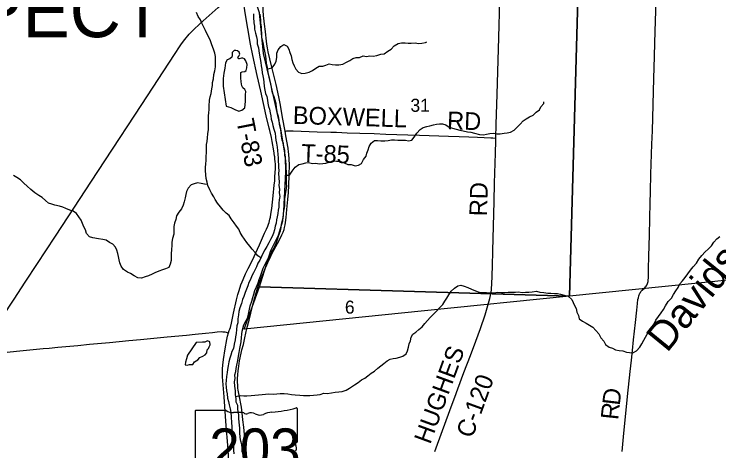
# Model space of a CAD drawing. Extents: x 1584893 to 1934202, y 663575 to 1091909.
# Drawn here: x 1772181 to 1784167, y 897514 to 904934 of the extents above; entities that cross this region are included whole.
import ezdxf

# ---------------------------------------------------------------- set-up
doc = ezdxf.new("R2010")
doc.units = 0
for name, color, linetype in [('GM_X_County_Road', 7, 'Continuous'), ('GM_X_County_Road_Text', 7, 'Continuous'), ('GM_X_Major_River', 7, 'Continuous'), ('GM_X_Minor_Lake', 7, 'Continuous'), ('GM_X_Minor_River', 7, 'Continuous'), ('GM_X_Minor_River_Text', 7, 'Continuous'), ('GM_X_Section', 7, 'Continuous'), ('GM_X_Section_Text', 7, 'Continuous'), ('GM_X_State_Location', 7, 'Continuous'), ('GM_X_State_Route', 7, 'Continuous'), ('GM_X_State_Shield', 7, 'Continuous'), ('GM_X_Township_Road', 7, 'Continuous'), ('GM_X_Township_Road_Text', 7, 'Continuous'), ('GM_X_Township_Text', 7, 'Continuous')]:
    doc.layers.add(name, color=color, linetype=linetype)

msp = doc.modelspace()

# ---------------------------------------------------------------- linework, layer by layer
at = {"layer": 'GM_X_County_Road'}
for points in [[(1780376, 902828), (1780381, 903062), (1780396, 903570), (1780425, 904538), (1780443, 905161), (1780453, 905456)], [(1782521, 897506), (1782551, 897816), (1782579, 898093), (1782615, 898436), (1782658, 898861), (1782680, 899057), (1782697, 899220), (1782717, 899399), (1782749, 899693), (1782770, 899905), (1782782, 900019), (1782791, 900085), (1782797, 900116), (1782804, 900148), (1782809, 900165), (1782815, 900177), (1782823, 900193), (1782831, 900204), (1782842, 900219), (1782864, 900242), (1782899, 900277), (1782920, 900302), (1782930, 900315), (1782940, 900328), (1782946, 900340), (1782955, 900359), (1782960, 900373), (1782963, 900391), (1782965, 900409), (1782967, 900459), (1782970, 900623), (1782974, 900804), (1782981, 901017), (1782985, 901165), (1782994, 901476), (1783000, 901722), (1783005, 901919), (1783012, 902215), (1783029, 902723), (1783036, 902953), (1783062, 903839), (1783074, 904216), (1783080, 904446), (1783090, 904823), (1783105, 905332)], [(1779338, 897502), (1779467, 897859), (1779631, 898305), (1779676, 898428), (1779727, 898567), (1779829, 898843), (1779941, 899134), (1780034, 899379), (1780114, 899594), (1780191, 899828), (1780262, 900063), (1780274, 900105), (1780285, 900153), (1780290, 900185), (1780297, 900244), (1780300, 900281), (1780304, 900340), (1780315, 900651), (1780321, 900914), (1780345, 901750), (1780353, 902062), (1780368, 902570), (1780375, 902783), (1780376, 902828)], [(1771556, 899142), (1771633, 899148), (1771846, 899170), (1772221, 899207), (1772564, 899241), (1772678, 899253), (1772776, 899261), (1772924, 899274), (1773267, 899307), (1773463, 899325), (1773806, 899358), (1774133, 899388), (1774329, 899408), (1774786, 899450), (1775113, 899480), (1775260, 899496), (1775439, 899515), (1775554, 899526), (1775635, 899534), (1775700, 899540), (1775733, 899539), (1775748, 899538), (1775764, 899535), (1775826, 899519)], [(1775967, 894467), (1775960, 894849), (1775938, 895406), (1775927, 895766), (1775908, 896224), (1775887, 896551), (1775870, 896829), (1775851, 897074), (1775814, 897613), (1775789, 897940), (1775755, 898430), (1775727, 898773), (1775726, 898819), (1775724, 898853), (1775725, 898910), (1775729, 898970), (1775741, 899068), (1775769, 899246), (1775797, 899408), (1775808, 899463), (1775826, 899519)]]:
    msp.add_lwpolyline(points, dxfattribs=at)
at = {"layer": 'GM_X_Major_River'}
for points in [[(1776254, 904940), (1776255, 904880), (1776258, 904786), (1776269, 904729), (1776272, 904679), (1776289, 904613), (1776302, 904551), (1776314, 904494), (1776315, 904428), (1776338, 904362), (1776345, 904309), (1776356, 904239), (1776367, 904177), (1776378, 904113), (1776385, 904054), (1776392, 904000), (1776401, 903938), (1776413, 903886), (1776420, 903827), (1776427, 903777), (1776432, 903703), (1776447, 903645), (1776458, 903586), (1776477, 903534), (1776490, 903474), (1776498, 903421), (1776509, 903367), (1776522, 903317), (1776537, 903255), (1776548, 903204), (1776554, 903152), (1776569, 903098), (1776580, 903043), (1776597, 902979), (1776620, 902911), (1776627, 902846), (1776634, 902790), (1776642, 902740), (1776655, 902676), (1776658, 902617), (1776667, 902549), (1776672, 902493), (1776673, 902429), (1776676, 902379), (1776680, 902329), (1776685, 902276), (1776680, 902226), (1776683, 902152), (1776690, 902082), (1776685, 902020), (1776692, 901958), (1776687, 901898), (1776702, 901833), (1776690, 901777), (1776685, 901721), (1776682, 901657), (1776671, 901601), (1776668, 901545), (1776657, 901491), (1776643, 901439), (1776636, 901385), (1776623, 901331), (1776612, 901272), (1776591, 901212), (1776571, 901158), (1776540, 901104), (1776515, 901050), (1776478, 900985), (1776448, 900927), (1776417, 900876), (1776386, 900818), (1776363, 900756), (1776325, 900701), (1776302, 900639), (1776250, 900539), (1776226, 900486), (1776203, 900426), (1776176, 900372), (1776155, 900316), (1776132, 900261), (1776112, 900203), (1776087, 900135), (1776064, 900083), (1776047, 900017), (1776020, 899944), (1776003, 899884), (1775996, 899826), (1775987, 899758), (1775986, 899690), (1775970, 899636), (1775961, 899578), (1775958, 899508), (1775949, 899452), (1775938, 899398), (1775925, 899326), (1775910, 899254)], [(1775936, 898807), (1775950, 898863), (1775957, 898915), (1775972, 898970), (1775987, 899052), (1775998, 899122), (1776011, 899186), (1776022, 899254), (1776033, 899308), (1776044, 899368), (1776049, 899440), (1776056, 899498), (1776060, 899550), (1776090, 899658), (1776129, 899728), (1776158, 899787), (1776170, 899839), (1776179, 899893), (1776198, 899977), (1776223, 900055), (1776240, 900117), (1776257, 900177), (1776276, 900238), (1776303, 900300), (1776334, 900368), (1776348, 900426), (1776371, 900484), (1776396, 900551), (1776419, 900617), (1776444, 900673), (1776487, 900746), (1776520, 900806), (1776555, 900880), (1776594, 900941), (1776620, 901003), (1776643, 901055), (1776666, 901120), (1776681, 901180), (1776712, 901252), (1776725, 901308), (1776731, 901364), (1776746, 901434), (1776763, 901500), (1776764, 901552), (1776773, 901616), (1776784, 901678), (1776787, 901732), (1776788, 901794), (1776797, 901870), (1776806, 901938), (1776817, 902004), (1776815, 902060), (1776814, 902128), (1776815, 902200), (1776814, 902258), (1776809, 902313), (1776806, 902379), (1776805, 902435), (1776798, 902485), (1776788, 902539), (1776784, 902620), (1776768, 902680), (1776765, 902738), (1776738, 902791), (1776731, 902867), (1776722, 902927), (1776709, 902995), (1776696, 903060), (1776687, 903132), (1776676, 903194), (1776663, 903247), (1776644, 903349), (1776639, 903417), (1776620, 903472), (1776605, 903528), (1776578, 903595), (1776565, 903653), (1776552, 903723), (1776541, 903776), (1776528, 903826), (1776509, 903908), (1776496, 903983), (1776489, 904033), (1776476, 904103), (1776467, 904167), (1776461, 904218), (1776445, 904304), (1776435, 904354), (1776420, 904421), (1776409, 904473), (1776396, 904533), (1776393, 904607), (1776390, 904668), (1776389, 904720), (1776380, 904780), (1776376, 904834), (1776369, 904884), (1776368, 904936)], [(1775910, 899254), (1775883, 899200), (1775869, 899140), (1775848, 899087), (1775831, 899029), (1775820, 898957), (1775809, 898895), (1775804, 898845), (1775796, 898779), (1775787, 898711), (1775784, 898651), (1775789, 898594), (1775794, 898536), (1775803, 898484), (1775810, 898412), (1775827, 898355), (1775838, 898295), (1775855, 898227), (1775865, 898166), (1775873, 898094), (1775876, 897988), (1775885, 897928), (1775886, 897856), (1775887, 897795), (1775894, 897733), (1775899, 897651), (1775910, 897597), (1775913, 897526), (1775920, 897464)], [(1776062, 897494), (1776059, 897560), (1776056, 897624), (1776037, 897681), (1776024, 897741), (1776023, 897827), (1776018, 897902), (1776013, 897952), (1776008, 898004), (1776005, 898064), (1776002, 898114), (1775996, 898164), (1775985, 898219), (1775988, 898283), (1775959, 898341), (1775960, 898401), (1775949, 898466), (1775946, 898534), (1775935, 898612), (1775928, 898685), (1775939, 898744), (1775936, 898807)]]:
    msp.add_lwpolyline(points, dxfattribs=at)
at = {"layer": 'GM_X_Minor_Lake'}
for points in [[(1775786, 903370), (1775868, 903349), (1775935, 903312), (1776003, 903287), (1776053, 903304), (1776103, 903343), (1776110, 903395), (1776119, 903457), (1776118, 903509), (1776116, 903561), (1776121, 903621), (1776108, 903654), (1776074, 903684), (1776053, 903717), (1776044, 903783), (1776039, 903851), (1776040, 903907), (1776036, 903941), (1776060, 903951), (1776106, 903960), (1776126, 903974), (1776137, 904020), (1776144, 904078), (1776125, 904138), (1776099, 904175), (1776070, 904187), (1776046, 904184), (1776011, 904172), (1776001, 904174), (1775986, 904197), (1776004, 904218), (1776019, 904254), (1776009, 904286), (1775981, 904309), (1775954, 904317), (1775926, 904314), (1775891, 904280), (1775891, 904232), (1775886, 904202), (1775850, 904175), (1775804, 904155), (1775777, 904106), (1775764, 904014), (1775750, 903932), (1775739, 903840), (1775734, 903778), (1775739, 903713)], [(1775739, 903713), (1775786, 903370)], [(1775279, 899354), (1775130, 899141), (1775113, 899075), (1775094, 899020), (1775092, 898974), (1775127, 898971), (1775164, 898979), (1775223, 898984), (1775252, 899027), (1775304, 899063), (1775341, 899100), (1775389, 899123), (1775429, 899147), (1775458, 899177), (1775465, 899229), (1775485, 899256), (1775501, 899280), (1775518, 899314), (1775511, 899366), (1775473, 899385), (1775425, 899361), (1775385, 899360)], [(1775385, 899360), (1775279, 899354)]]:
    msp.add_lwpolyline(points, dxfattribs=at)
at = {"layer": 'GM_X_Minor_River'}
for points in [[(1776376, 900791), (1776324, 900829), (1776283, 900886), (1776232, 900940), (1776193, 900991), (1776142, 901052), (1776097, 901113), (1776062, 901165), (1776025, 901226), (1776001, 901279), (1775964, 901333), (1775925, 901390), (1775874, 901457), (1775839, 901511), (1775788, 901550), (1775739, 901603), (1775692, 901662), (1775641, 901725), (1775603, 901782), (1775578, 901832), (1775541, 901893), (1775512, 901949), (1775477, 902022), (1775462, 902080), (1775449, 902141), (1775440, 902203), (1775435, 902275), (1775438, 902335), (1775440, 902385), (1775447, 902453), (1775448, 902513), (1775453, 902581), (1775455, 902718), (1775462, 902770), (1775469, 902832), (1775478, 902900), (1775487, 902972), (1775490, 903030), (1775489, 903090), (1775490, 903206), (1775493, 903258), (1775496, 903312), (1775497, 903372), (1775506, 903472), (1775513, 903528), (1775530, 903588), (1775545, 903664), (1775558, 903724), (1775558, 903774), (1775573, 903832), (1775578, 903906), (1775595, 903968), (1775608, 904036), (1775605, 904096), (1775607, 904212), (1775594, 904269), (1775573, 904339), (1775544, 904412), (1775521, 904482), (1775486, 904555), (1775461, 904605), (1775435, 904658), (1775404, 904724), (1775375, 904783), (1775350, 904839), (1775313, 904894), (1775282, 904961)], [(1776493, 904005), (1776572, 904024), (1776617, 904083), (1776638, 904137), (1776649, 904197), (1776652, 904269), (1776671, 904327), (1776717, 904386), (1776768, 904417), (1776827, 904390), (1776856, 904340), (1776868, 904284), (1776891, 904223), (1776904, 904163), (1776921, 904109), (1776944, 904056), (1776973, 903998), (1777020, 903947), (1777072, 903924), (1777132, 903929), (1777198, 903950), (1777257, 903979), (1777315, 904017), (1777371, 904052), (1777429, 904051), (1777481, 904066), (1777538, 904091), (1777589, 904081), (1777647, 904074), (1777705, 904071), (1777769, 904086), (1777834, 904119), (1777888, 904146), (1777944, 904178), (1777996, 904197), (1778054, 904200), (1778117, 904223), (1778172, 904212), (1778232, 904223), (1778290, 904220), (1778352, 904230), (1778419, 904255), (1778475, 904262), (1778539, 904303), (1778591, 904340), (1778646, 904394), (1778715, 904437), (1778767, 904448), (1778831, 904449), (1778884, 904440), (1778936, 904443), (1779004, 904444), (1779058, 904437), (1779116, 904441), (1779178, 904454), (1779198, 904463)], [(1776815, 902198), (1776867, 902198), (1776908, 902265), (1776963, 902334), (1777022, 902378), (1777078, 902389), (1777140, 902406), (1777190, 902413), (1777258, 902398), (1777312, 902403), (1777369, 902392), (1777429, 902394), (1777483, 902403), (1777537, 902420), (1777600, 902441), (1777665, 902438), (1777719, 902435), (1777797, 902406), (1777858, 902381), (1777914, 902378), (1777980, 902359), (1778036, 902367), (1778088, 902398), (1778125, 902465), (1778168, 902519), (1778180, 902571), (1778205, 902631), (1778220, 902684), (1778253, 902742), (1778309, 902789), (1778363, 902787), (1778419, 902782), (1778485, 902781), (1778543, 902786), (1778597, 902799), (1778651, 902796), (1778709, 902791), (1778835, 902790), (1778890, 902783), (1778944, 902794), (1778985, 902845), (1779028, 902909), (1779087, 902976), (1779137, 903007), (1779199, 903025), (1779251, 903036), (1779312, 903051), (1779364, 903064), (1779414, 903071), (1779466, 903071), (1779523, 903054), (1779579, 903013), (1779634, 902998), (1779700, 902981), (1779764, 902964), (1779819, 902953), (1779891, 902932), (1779947, 902929), (1780010, 902914), (1780096, 902891), (1780164, 902882), (1780214, 902897), (1780272, 902908), (1780334, 902909), (1780390, 902901), (1780449, 902900), (1780513, 902909), (1780567, 902916), (1780624, 902931), (1780684, 902964), (1780739, 903014), (1780787, 903065), (1780838, 903122), (1780888, 903156), (1780947, 903189), (1781011, 903220), (1781058, 903271), (1781116, 903309), (1781137, 903360), (1781188, 903414), (1781192, 903442)], [(1775473, 902039), (1775420, 902043), (1775360, 902058), (1775302, 902067), (1775242, 902051), (1775192, 902032), (1775141, 901979), (1775116, 901923), (1775102, 901871), (1775089, 901813), (1775074, 901747), (1775057, 901689), (1775026, 901626), (1774983, 901568), (1774946, 901505), (1774932, 901445), (1774911, 901385), (1774898, 901325), (1774899, 901269), (1774896, 901193), (1774873, 901123), (1774864, 901061), (1774863, 901005), (1774858, 900933), (1774851, 900863), (1774851, 900811), (1774852, 900749), (1774833, 900687), (1774812, 900631), (1774756, 900606), (1774706, 900589), (1774641, 900565), (1774577, 900540), (1774527, 900517), (1774467, 900490), (1774408, 900473), (1774348, 900450), (1774286, 900453), (1774225, 900488), (1774162, 900527), (1774110, 900551), (1774043, 900596), (1774004, 900653), (1773979, 900706), (1773967, 900758), (1773958, 900814), (1773945, 900866), (1773930, 900923), (1773907, 900977), (1773859, 901028), (1773804, 901055), (1773745, 901096), (1773691, 901105), (1773619, 901114), (1773521, 901131), (1773466, 901148), (1773415, 901209), (1773396, 901271), (1773369, 901322), (1773343, 901378), (1773322, 901435), (1773285, 901492), (1773240, 901546), (1773185, 901585), (1773131, 901606), (1773064, 901631), (1773012, 901656), (1772954, 901669), (1772877, 901688), (1772821, 901703), (1772769, 901720), (1772714, 901765), (1772657, 901816), (1772604, 901852), (1772536, 901898), (1772465, 901955), (1772404, 902014), (1772345, 902063), (1772288, 902120), (1772229, 902159), (1772173, 902190)], [(1781538, 900162), (1781601, 900145), (1781668, 900086), (1781690, 900033), (1781709, 899981), (1781742, 899930), (1781753, 899872), (1781780, 899812), (1781793, 899755), (1781847, 899716), (1781908, 899683), (1781964, 899650), (1782021, 899614), (1782076, 899561), (1782123, 899502), (1782160, 899435), (1782209, 899376), (1782240, 899320), (1782298, 899277), (1782355, 899258), (1782411, 899233), (1782470, 899218), (1782534, 899211), (1782594, 899192), (1782648, 899185), (1782706, 899182), (1782764, 899214), (1782823, 899277), (1782855, 899330), (1782888, 899394), (1782921, 899446), (1782946, 899497), (1782983, 899555), (1783017, 899607), (1783066, 899674), (1783097, 899732), (1783142, 899795), (1783185, 899859), (1783223, 899916), (1783260, 899980), (1783305, 900051), (1783358, 900108), (1783395, 900172), (1783436, 900234), (1783474, 900291), (1783505, 900351), (1783546, 900404), (1783593, 900460), (1783639, 900523), (1783686, 900585), (1783731, 900638), (1783788, 900701), (1783827, 900771), (1783876, 900832), (1783932, 900897), (1783983, 900943), (1784040, 900998), (1784082, 901058), (1784129, 901115), (1784180, 901158)], [(1775953, 898438), (1776024, 898457), (1776086, 898448), (1776140, 898447), (1776212, 898452), (1776276, 898459), (1776336, 898466), (1776400, 898473), (1776454, 898478), (1776516, 898483), (1776592, 898480), (1776652, 898485), (1776708, 898489), (1776774, 898486), (1776837, 898481), (1776899, 898474), (1776963, 898467), (1777039, 898462), (1777103, 898453), (1777159, 898456), (1777212, 898453), (1777274, 898458), (1777336, 898467), (1777386, 898474), (1777447, 898492), (1777508, 898491), (1777578, 898502), (1777642, 898509), (1777704, 898518), (1777763, 898525), (1777827, 898546), (1777885, 898581), (1777972, 898636), (1778030, 898675), (1778087, 898720), (1778143, 898752), (1778198, 898789), (1778256, 898832), (1778309, 898869), (1778369, 898921), (1778420, 898956), (1778470, 899001), (1778527, 899045), (1778577, 899072), (1778627, 899081), (1778679, 899090), (1778739, 899108), (1778791, 899121), (1778848, 899162), (1778871, 899214), (1778889, 899278), (1778902, 899332), (1778921, 899383), (1778936, 899443), (1778963, 899499), (1779015, 899532), (1779066, 899578), (1779118, 899621), (1779167, 899676), (1779211, 899730), (1779258, 899781), (1779313, 899838), (1779365, 899886), (1779416, 899943), (1779473, 900000), (1779504, 900056), (1779542, 900110), (1779577, 900165), (1779616, 900227), (1779673, 900280), (1779725, 900317), (1779779, 900328), (1779837, 900314), (1779900, 900291), (1779962, 900262), (1780025, 900233), (1780091, 900212), (1780153, 900207), (1780213, 900206), (1780268, 900197), (1780340, 900200), (1780406, 900209), (1780470, 900202), (1780526, 900207), (1780586, 900210), (1780644, 900209), (1780706, 900210), (1780760, 900216), (1780822, 900205), (1780876, 900212), (1780936, 900213), (1780992, 900218), (1781066, 900225), (1781123, 900210), (1781187, 900203), (1781255, 900194), (1781309, 900193), (1781372, 900190), (1781424, 900188), (1781476, 900177), (1781538, 900162)]]:
    msp.add_lwpolyline(points, dxfattribs=at)
at = {"layer": 'GM_X_Section'}
for points in [[(1776368, 905576), (1781773, 905395), (1781625, 900145), (1776354, 900299), (1776548, 900916), (1776676, 901177), (1776750, 901424), (1776771, 901594), (1776800, 902252), (1776798, 902502), (1776718, 902983), (1776550, 903742), (1776424, 904265), (1776355, 904956), (1776143, 905573)], [(1787071, 905345), (1786954, 900673), (1784374, 900419), (1781625, 900145), (1781773, 905395)], [(1781625, 900145), (1779159, 899894), (1776094, 899581), (1776354, 900299)]]:
    msp.add_lwpolyline(points, close=True, dxfattribs=at)
at = {"layer": 'GM_X_State_Route'}
for points in [[(1775030, 904428), (1775085, 904502), (1775159, 904591), (1775226, 904662), (1775346, 904773), (1775652, 905046), (1776038, 905388), (1776094, 905438), (1776282, 905605), (1776315, 905634), (1776398, 905713), (1776414, 905730)], [(1776450, 904683), (1776446, 904718), (1776425, 904913), (1776419, 904995), (1776416, 905060), (1776416, 905142), (1776420, 905224), (1776427, 905305), (1776452, 905501), (1776456, 905550), (1776456, 905583), (1776455, 905597), (1776453, 905616), (1776446, 905649), (1776435, 905681), (1776414, 905730)], [(1776130, 897472), (1776086, 897914), (1776074, 898044), (1776059, 898158), (1776047, 898258), (1776008, 898461), (1775993, 898545), (1775989, 898577), (1775986, 898606), (1775984, 898635), (1775982, 898674), (1775982, 898743), (1775986, 898806), (1775993, 898871), (1776003, 898951), (1776017, 899046), (1776044, 899174), (1776057, 899229), (1776080, 899322), (1776106, 899434), (1776142, 899593), (1776178, 899737), (1776238, 899975), (1776293, 900181), (1776325, 900292), (1776346, 900354), (1776375, 900430), (1776437, 900582), (1776497, 900717), (1776546, 900820), (1776597, 900923), (1776659, 901038), (1776713, 901136), (1776736, 901182), (1776757, 901228), (1776772, 901273), (1776781, 901308), (1776790, 901353), (1776798, 901396), (1776809, 901478), (1776820, 901614), (1776838, 901782), (1776848, 901904), (1776853, 902022), (1776857, 902200), (1776862, 902379), (1776859, 902462), (1776858, 902495), (1776856, 902531), (1776852, 902563), (1776849, 902591), (1776841, 902658), (1776802, 902867), (1776789, 902945), (1776748, 903176), (1776710, 903385), (1776683, 903529), (1776639, 903738), (1776560, 904057), (1776502, 904296), (1776489, 904360), (1776479, 904424), (1776450, 904683)], [(1771309, 898780), (1771531, 899105), (1771556, 899142), (1771749, 899433), (1771984, 899789), (1772181, 900091), (1772370, 900379), (1772577, 900695), (1772722, 900914), (1772884, 901160), (1773207, 901655), (1773487, 902080), (1773855, 902642), (1774234, 903218), (1774449, 903547), (1774630, 903821), (1774909, 904247), (1775007, 904397), (1775030, 904428)]]:
    msp.add_lwpolyline(points, dxfattribs=at)
at = {"layer": 'GM_X_State_Shield'}
for p, q in [((1775785, 898200), (1775276, 898200)), ((1776999, 897673), (1776999, 898226)), ((1775259, 898182), (1775259, 897125)), ((1776999, 897673), (1776999, 897673))]:
    msp.add_line(p, q, dxfattribs=at)
for centre, major_axis, start_param, end_param in [((1775279, 898184), (20.2, 0), 1.712693, 3.28349), ((1775907, 898322), (196, 0), 4.042523, 4.731795), ((1776379, 899640), (1845, 0), 4.814394, 5.042369), ((1776979, 898228), (19.4, 0), 6.141152, 7.989035), ((1775972, 897607), (702, 0), 1.404758, 1.657858), ((1776131, 898189), (56.4, 0), 3.836095, 5.185415), ((1776214, 898067), (117, 0), 0.950623, 2.079405), ((1776365, 898235), (141, 0), 4.081561, 5.145723), ((1776614, 897877), (371, 0), 1.699011, 2.107814), ((1776994, 897633), (30, 0), 1.883978, 3.671073), ((1776804, 897563), (180, 0), 5.934695, 6.695948), ((1776978, 897671), (20.7, 0), 5.05454, 6.418171)]:
    msp.add_ellipse(centre, major_axis=major_axis, ratio=0.8, start_param=start_param, end_param=end_param, dxfattribs=at)
at = {"layer": 'GM_X_Township_Road'}
for points in [[(1776625, 902373), (1776624, 902383), (1776622, 902429), (1776618, 902471), (1776614, 902509), (1776611, 902529), (1776596, 902613), (1776569, 902768), (1776559, 902836), (1776532, 902957), (1776521, 902999), (1776470, 903206), (1776424, 903413), (1776376, 903628), (1776317, 903894), (1776239, 904229), (1776202, 904423), (1776113, 904957), (1776081, 905151), (1776046, 905344), (1776038, 905388)], [(1776789, 902945), (1776803, 902947), (1776819, 902949), (1776833, 902950), (1776852, 902950), (1776925, 902949), (1777335, 902936), (1777565, 902929), (1777664, 902926), (1777844, 902920), (1778058, 902912), (1778304, 902905), (1778501, 902897), (1778879, 902886), (1779076, 902880), (1779240, 902873), (1779569, 902861), (1779749, 902853), (1779913, 902847), (1780061, 902841), (1780291, 902830), (1780320, 902830), (1780363, 902828), (1780376, 902828)], [(1775826, 899519), (1775840, 899558), (1775849, 899582), (1775859, 899612), (1775876, 899681), (1775914, 899853), (1775966, 900078), (1775989, 900171), (1776008, 900240), (1776038, 900334), (1776058, 900388), (1776075, 900426), (1776119, 900519), (1776163, 900612), (1776233, 900753), (1776320, 900943), (1776352, 901017), (1776442, 901214), (1776473, 901281), (1776495, 901333), (1776508, 901365), (1776517, 901394), (1776533, 901452), (1776541, 901485), (1776549, 901537), (1776562, 901630), (1776587, 901847), (1776606, 902026), (1776613, 902101), (1776618, 902173), (1776624, 902304), (1776625, 902347), (1776625, 902373)]]:
    msp.add_lwpolyline(points, dxfattribs=at)

# ---------------------------------------------------------------- texts
at = {"layer": 'GM_X_County_Road_Text'}
for s, rotation, p in [('RD', 88.5301, (1780223, 901497)), ('HUGHES', 69.8732, (1779257, 897614)), ('C-120', 70.0181, (1779973, 897715)), ('D', 83.304, (1782480, 898276)), ('R', 83.9744, (1782454, 898032))]:
    msp.add_text(s, height=300, rotation=rotation, dxfattribs=at).set_placement(p)
at = {"layer": 'GM_X_Minor_River_Text'}
msp.add_text('Davids', height=500.1, rotation=50.8734, dxfattribs=at).set_placement((1783284, 899168))
at = {"layer": 'GM_X_Section_Text'}
for s, p in [('31', (1778922, 903275)), ('6', (1777807, 899846))]:
    msp.add_text(s, height=221, rotation=0, dxfattribs=at).set_placement(p)
at = {"layer": 'GM_X_State_Location'}
for s in ['s', 'r']:
    msp.add_text(s, height=1, dxfattribs=at).set_placement((1776109, 897583))
at = {"layer": 'GM_X_State_Shield'}
msp.add_text('203', height=696.1, dxfattribs=at).set_placement((1775501, 897199))
at = {"layer": 'GM_X_Township_Road_Text'}
for s, rotation, p in [('BOXWELL', 358.179, (1776918, 903070)), ('RD', 358.0253, (1779541, 902981)), ('T-83', 281.0246, (1775960, 903127)), ('T-85', 357.9054, (1777061, 902427))]:
    msp.add_text(s, height=300, rotation=rotation, dxfattribs=at).set_placement(p)
at = {"layer": 'GM_X_Township_Text'}
msp.add_text('PROSPECT', height=900, rotation=0, dxfattribs=at).set_placement((1768112, 904542))

doc.saveas('drawing.dxf')
